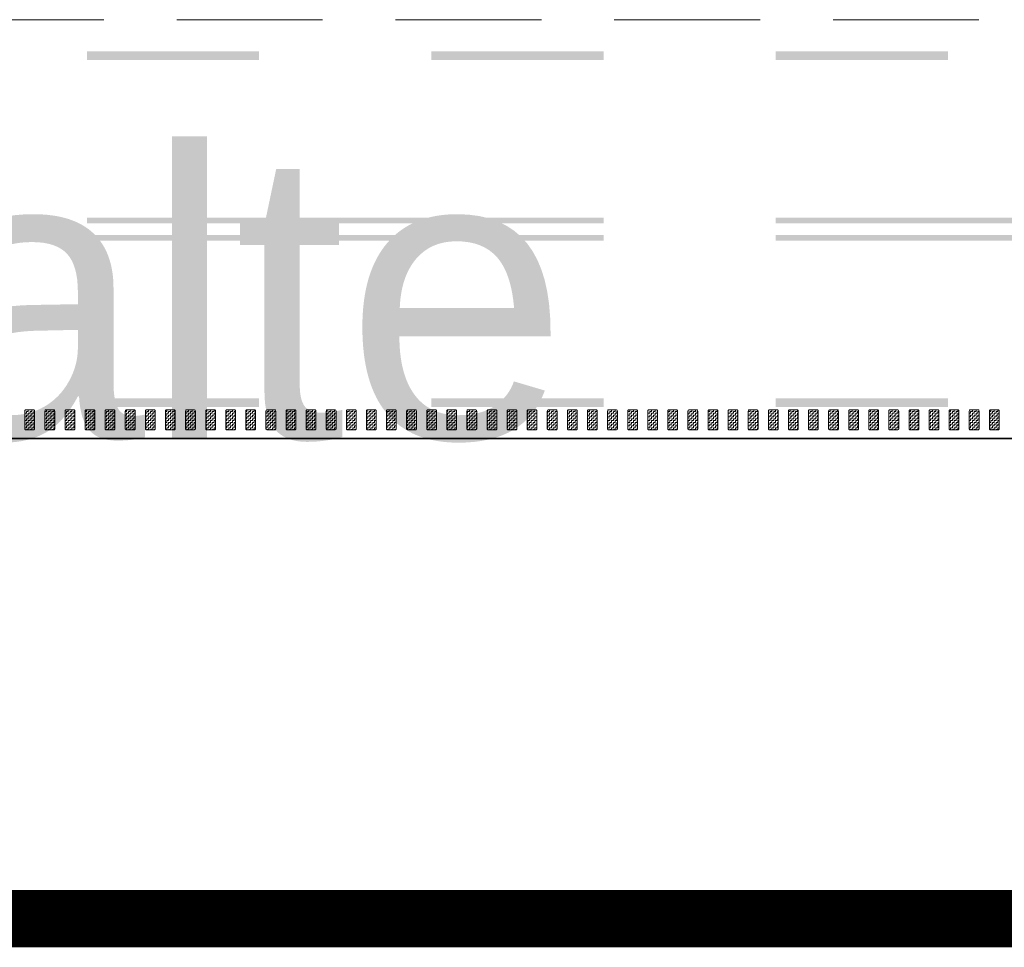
# Model space of a CAD drawing. Header units: metres. Extents: x -699 to 2316, y -1199 to 781.
# Tile 435 of 593: x 896 to 913, y -299 to -283. Entities that reach past the tile are written whole.
import ezdxf

# ---------------------------------------------------------------- set-up
doc = ezdxf.new("R2010")
doc.units = ezdxf.units.M
for name, pattern in [('HIDDENX2', [19.05, 12.7, -6.35]), ('VW-3-3_STREEP', [6, 3, -3]), ('VW-9-3_STREEP', [12, 9, -3])]:
    doc.linetypes.add(name, pattern=pattern)
for name, color, linetype, lineweight in [('N-WA-VW-MARKERING_DYNAMISCH-G', 7, 'Continuous', 35), ('N-WE-VH-KANTVERHARDING-G', 210, 'Continuous', 35), ('N-WE-VW-MARKERING_LANGS_STREEP_33-G', 7, 'VW-3-3_STREEP', 13), ('N-WE-VW-MARKERING_LANGS_STREEP_93-G', 7, 'VW-9-3_STREEP', 13)]:
    doc.layers.add(name, color=color, linetype=linetype, lineweight=lineweight)
doc.layers.add('X-XX-AL-TEKENBLAD_VIEWPORT-G', color=7, linetype='Continuous', lineweight=18, plot=False)
doc.styles.add('ariel', font='arial.ttf')
pattern_1 = [(180, (0, 0), (-0.03175, -0.03175), [0.03175, -0.03175]), (270, (-0.03175, 0), (0.03175, -0.03175), [0.03175, -0.03175])]

msp = doc.modelspace()

# ---------------------------------------------------------------- hatches: boundary and pattern name
at = {"layer": 'N-WA-VW-MARKERING_DYNAMISCH-G', "lineweight": 9}
h = msp.add_hatch(dxfattribs=at)
h.set_pattern_fill('ZIGZAG', color=8, scale=0.01, angle=180, style=0)
h.set_pattern_definition(pattern_1)
edge = h.paths.add_edge_path()
edge.add_line((895.9148, -289.3115), (896.0448, -289.3115))
edge.add_arc((896.0448, -289.3315), 0.02, 0, 90, ccw=False)
edge.add_line((896.0648, -289.3315), (896.0648, -289.6415))
edge.add_arc((896.0448, -289.6415), 0.02, 270, 360, ccw=False)
edge.add_line((896.0448, -289.6615), (895.9148, -289.6615))
edge.add_arc((895.9148, -289.6415), 0.02, 180, 270, ccw=False)
edge.add_line((895.8948, -289.6415), (895.8948, -289.3315))
edge.add_arc((895.9148, -289.3315), 0.02, 90, 180, ccw=False)
h = msp.add_hatch(dxfattribs=at)
h.set_pattern_fill('ZIGZAG', color=8, scale=0.01, angle=180, style=0)
h.set_pattern_definition(pattern_1)
edge = h.paths.add_edge_path()
edge.add_line((896.2648, -289.3115), (896.3948, -289.3115))
edge.add_arc((896.3948, -289.3315), 0.02, 0, 90, ccw=False)
edge.add_line((896.4148, -289.3315), (896.4148, -289.6415))
edge.add_arc((896.3948, -289.6415), 0.02, 270, 360, ccw=False)
edge.add_line((896.3948, -289.6615), (896.2648, -289.6615))
edge.add_arc((896.2648, -289.6415), 0.02, 180, 270, ccw=False)
edge.add_line((896.2448, -289.6415), (896.2448, -289.3315))
edge.add_arc((896.2648, -289.3315), 0.02, 90, 180, ccw=False)
h = msp.add_hatch(dxfattribs=at)
h.set_pattern_fill('ZIGZAG', color=8, scale=0.01, angle=180, style=0)
h.set_pattern_definition(pattern_1)
edge = h.paths.add_edge_path()
edge.add_line((896.6148, -289.3115), (896.7448, -289.3115))
edge.add_arc((896.7448, -289.3315), 0.02, 0, 90, ccw=False)
edge.add_line((896.7648, -289.3315), (896.7648, -289.6415))
edge.add_arc((896.7448, -289.6415), 0.02, 270, 360, ccw=False)
edge.add_line((896.7448, -289.6615), (896.6148, -289.6615))
edge.add_arc((896.6148, -289.6415), 0.02, 180, 270, ccw=False)
edge.add_line((896.5948, -289.6415), (896.5948, -289.3315))
edge.add_arc((896.6148, -289.3315), 0.02, 90, 180, ccw=False)
h = msp.add_hatch(dxfattribs=at)
h.set_pattern_fill('ZIGZAG', color=8, scale=0.01, angle=180, style=0)
h.set_pattern_definition(pattern_1)
edge = h.paths.add_edge_path()
edge.add_line((896.9648, -289.3115), (897.0948, -289.3115))
edge.add_arc((897.0948, -289.3315), 0.02, 0, 90, ccw=False)
edge.add_line((897.1148, -289.3315), (897.1148, -289.6415))
edge.add_arc((897.0948, -289.6415), 0.02, 270, 360, ccw=False)
edge.add_line((897.0948, -289.6615), (896.9648, -289.6615))
edge.add_arc((896.9648, -289.6415), 0.02, 180, 270, ccw=False)
edge.add_line((896.9448, -289.6415), (896.9448, -289.3315))
edge.add_arc((896.9648, -289.3315), 0.02, 90, 180, ccw=False)
h = msp.add_hatch(dxfattribs=at)
h.set_pattern_fill('ZIGZAG', color=8, scale=0.01, angle=180, style=0)
h.set_pattern_definition(pattern_1)
edge = h.paths.add_edge_path()
edge.add_line((897.3148, -289.3115), (897.4448, -289.3115))
edge.add_arc((897.4448, -289.3315), 0.02, 0, 90, ccw=False)
edge.add_line((897.4648, -289.3315), (897.4648, -289.6415))
edge.add_arc((897.4448, -289.6415), 0.02, 270, 360, ccw=False)
edge.add_line((897.4448, -289.6615), (897.3148, -289.6615))
edge.add_arc((897.3148, -289.6415), 0.02, 180, 270, ccw=False)
edge.add_line((897.2948, -289.6415), (897.2948, -289.3315))
edge.add_arc((897.3148, -289.3315), 0.02, 90, 180, ccw=False)
h = msp.add_hatch(dxfattribs=at)
h.set_pattern_fill('ZIGZAG', color=8, scale=0.01, angle=180, style=0)
h.set_pattern_definition(pattern_1)
edge = h.paths.add_edge_path()
edge.add_line((897.6648, -289.3115), (897.7948, -289.3115))
edge.add_arc((897.7948, -289.3315), 0.02, 0, 90, ccw=False)
edge.add_line((897.8148, -289.3315), (897.8148, -289.6415))
edge.add_arc((897.7948, -289.6415), 0.02, 270, 360, ccw=False)
edge.add_line((897.7948, -289.6615), (897.6648, -289.6615))
edge.add_arc((897.6648, -289.6415), 0.02, 180, 270, ccw=False)
edge.add_line((897.6448, -289.6415), (897.6448, -289.3315))
edge.add_arc((897.6648, -289.3315), 0.02, 90, 180, ccw=False)
h = msp.add_hatch(dxfattribs=at)
h.set_pattern_fill('ZIGZAG', color=8, scale=0.01, angle=180, style=0)
h.set_pattern_definition(pattern_1)
edge = h.paths.add_edge_path()
edge.add_line((898.0148, -289.3115), (898.1448, -289.3115))
edge.add_arc((898.1448, -289.3315), 0.02, 0, 90, ccw=False)
edge.add_line((898.1648, -289.3315), (898.1648, -289.6415))
edge.add_arc((898.1448, -289.6415), 0.02, 270, 360, ccw=False)
edge.add_line((898.1448, -289.6615), (898.0148, -289.6615))
edge.add_arc((898.0148, -289.6415), 0.02, 180, 270, ccw=False)
edge.add_line((897.9948, -289.6415), (897.9948, -289.3315))
edge.add_arc((898.0148, -289.3315), 0.02, 90, 180, ccw=False)
h = msp.add_hatch(dxfattribs=at)
h.set_pattern_fill('ZIGZAG', color=8, scale=0.01, angle=180, style=0)
h.set_pattern_definition(pattern_1)
edge = h.paths.add_edge_path()
edge.add_line((898.3648, -289.3115), (898.4948, -289.3115))
edge.add_arc((898.4948, -289.3315), 0.02, 0, 90, ccw=False)
edge.add_line((898.5148, -289.3315), (898.5148, -289.6415))
edge.add_arc((898.4948, -289.6415), 0.02, 270, 360, ccw=False)
edge.add_line((898.4948, -289.6615), (898.3648, -289.6615))
edge.add_arc((898.3648, -289.6415), 0.02, 180, 270, ccw=False)
edge.add_line((898.3448, -289.6415), (898.3448, -289.3315))
edge.add_arc((898.3648, -289.3315), 0.02, 90, 180, ccw=False)
h = msp.add_hatch(dxfattribs=at)
h.set_pattern_fill('ZIGZAG', color=8, scale=0.01, angle=180, style=0)
h.set_pattern_definition(pattern_1)
edge = h.paths.add_edge_path()
edge.add_line((898.7148, -289.3115), (898.8448, -289.3115))
edge.add_arc((898.8448, -289.3315), 0.02, 0, 90, ccw=False)
edge.add_line((898.8648, -289.3315), (898.8648, -289.6415))
edge.add_arc((898.8448, -289.6415), 0.02, 270, 360, ccw=False)
edge.add_line((898.8448, -289.6615), (898.7148, -289.6615))
edge.add_arc((898.7148, -289.6415), 0.02, 180, 270, ccw=False)
edge.add_line((898.6948, -289.6415), (898.6948, -289.3315))
edge.add_arc((898.7148, -289.3315), 0.02, 90, 180, ccw=False)
h = msp.add_hatch(dxfattribs=at)
h.set_pattern_fill('ZIGZAG', color=8, scale=0.01, angle=180, style=0)
h.set_pattern_definition(pattern_1)
edge = h.paths.add_edge_path()
edge.add_line((899.0648, -289.3115), (899.1948, -289.3115))
edge.add_arc((899.1948, -289.3315), 0.02, 0, 90, ccw=False)
edge.add_line((899.2148, -289.3315), (899.2148, -289.6415))
edge.add_arc((899.1948, -289.6415), 0.02, 270, 360, ccw=False)
edge.add_line((899.1948, -289.6615), (899.0648, -289.6615))
edge.add_arc((899.0648, -289.6415), 0.02, 180, 270, ccw=False)
edge.add_line((899.0448, -289.6415), (899.0448, -289.3315))
edge.add_arc((899.0648, -289.3315), 0.02, 90, 180, ccw=False)
h = msp.add_hatch(dxfattribs=at)
h.set_pattern_fill('ZIGZAG', color=8, scale=0.01, angle=180, style=0)
h.set_pattern_definition(pattern_1)
edge = h.paths.add_edge_path()
edge.add_line((899.4148, -289.3115), (899.5448, -289.3115))
edge.add_arc((899.5448, -289.3315), 0.02, 0, 90, ccw=False)
edge.add_line((899.5648, -289.3315), (899.5648, -289.6415))
edge.add_arc((899.5448, -289.6415), 0.02, 270, 360, ccw=False)
edge.add_line((899.5448, -289.6615), (899.4148, -289.6615))
edge.add_arc((899.4148, -289.6415), 0.02, 180, 270, ccw=False)
edge.add_line((899.3948, -289.6415), (899.3948, -289.3315))
edge.add_arc((899.4148, -289.3315), 0.02, 90, 180, ccw=False)
h = msp.add_hatch(dxfattribs=at)
h.set_pattern_fill('ZIGZAG', color=8, scale=0.01, angle=180, style=0)
h.set_pattern_definition(pattern_1)
edge = h.paths.add_edge_path()
edge.add_line((899.7648, -289.3115), (899.8948, -289.3115))
edge.add_arc((899.8948, -289.3315), 0.02, 0, 90, ccw=False)
edge.add_line((899.9148, -289.3315), (899.9148, -289.6415))
edge.add_arc((899.8948, -289.6415), 0.02, 270, 360, ccw=False)
edge.add_line((899.8948, -289.6615), (899.7648, -289.6615))
edge.add_arc((899.7648, -289.6415), 0.02, 180, 270, ccw=False)
edge.add_line((899.7448, -289.6415), (899.7448, -289.3315))
edge.add_arc((899.7648, -289.3315), 0.02, 90, 180, ccw=False)
h = msp.add_hatch(dxfattribs=at)
h.set_pattern_fill('ZIGZAG', color=8, scale=0.01, angle=180, style=0)
h.set_pattern_definition(pattern_1)
edge = h.paths.add_edge_path()
edge.add_line((900.1148, -289.3115), (900.2448, -289.3115))
edge.add_arc((900.2448, -289.3315), 0.02, 0, 90, ccw=False)
edge.add_line((900.2648, -289.3315), (900.2648, -289.6415))
edge.add_arc((900.2448, -289.6415), 0.02, 270, 360, ccw=False)
edge.add_line((900.2448, -289.6615), (900.1148, -289.6615))
edge.add_arc((900.1148, -289.6415), 0.02, 180, 270, ccw=False)
edge.add_line((900.0948, -289.6415), (900.0948, -289.3315))
edge.add_arc((900.1148, -289.3315), 0.02, 90, 180, ccw=False)
h = msp.add_hatch(dxfattribs=at)
h.set_pattern_fill('ZIGZAG', color=8, scale=0.01, angle=180, style=0)
h.set_pattern_definition(pattern_1)
edge = h.paths.add_edge_path()
edge.add_line((900.4648, -289.3115), (900.5948, -289.3115))
edge.add_arc((900.5948, -289.3315), 0.02, 0, 90, ccw=False)
edge.add_line((900.6148, -289.3315), (900.6148, -289.6415))
edge.add_arc((900.5948, -289.6415), 0.02, 270, 360, ccw=False)
edge.add_line((900.5948, -289.6615), (900.4648, -289.6615))
edge.add_arc((900.4648, -289.6415), 0.02, 180, 270, ccw=False)
edge.add_line((900.4448, -289.6415), (900.4448, -289.3315))
edge.add_arc((900.4648, -289.3315), 0.02, 90, 180, ccw=False)
h = msp.add_hatch(dxfattribs=at)
h.set_pattern_fill('ZIGZAG', color=8, scale=0.01, angle=180, style=0)
h.set_pattern_definition(pattern_1)
edge = h.paths.add_edge_path()
edge.add_line((900.8148, -289.3115), (900.9448, -289.3115))
edge.add_arc((900.9448, -289.3315), 0.02, 0, 90, ccw=False)
edge.add_line((900.9648, -289.3315), (900.9648, -289.6415))
edge.add_arc((900.9448, -289.6415), 0.02, 270, 360, ccw=False)
edge.add_line((900.9448, -289.6615), (900.8148, -289.6615))
edge.add_arc((900.8148, -289.6415), 0.02, 180, 270, ccw=False)
edge.add_line((900.7948, -289.6415), (900.7948, -289.3315))
edge.add_arc((900.8148, -289.3315), 0.02, 90, 180, ccw=False)
h = msp.add_hatch(dxfattribs=at)
h.set_pattern_fill('ZIGZAG', color=8, scale=0.01, angle=180, style=0)
h.set_pattern_definition(pattern_1)
edge = h.paths.add_edge_path()
edge.add_line((901.1648, -289.3115), (901.2948, -289.3115))
edge.add_arc((901.2948, -289.3315), 0.02, 0, 90, ccw=False)
edge.add_line((901.3148, -289.3315), (901.3148, -289.6415))
edge.add_arc((901.2948, -289.6415), 0.02, 270, 360, ccw=False)
edge.add_line((901.2948, -289.6615), (901.1648, -289.6615))
edge.add_arc((901.1648, -289.6415), 0.02, 180, 270, ccw=False)
edge.add_line((901.1448, -289.6415), (901.1448, -289.3315))
edge.add_arc((901.1648, -289.3315), 0.02, 90, 180, ccw=False)
h = msp.add_hatch(dxfattribs=at)
h.set_pattern_fill('ZIGZAG', color=8, scale=0.01, angle=180, style=0)
h.set_pattern_definition(pattern_1)
edge = h.paths.add_edge_path()
edge.add_line((901.5148, -289.3115), (901.6448, -289.3115))
edge.add_arc((901.6448, -289.3315), 0.02, 0, 90, ccw=False)
edge.add_line((901.6648, -289.3315), (901.6648, -289.6415))
edge.add_arc((901.6448, -289.6415), 0.02, 270, 360, ccw=False)
edge.add_line((901.6448, -289.6615), (901.5148, -289.6615))
edge.add_arc((901.5148, -289.6415), 0.02, 180, 270, ccw=False)
edge.add_line((901.4948, -289.6415), (901.4948, -289.3315))
edge.add_arc((901.5148, -289.3315), 0.02, 90, 180, ccw=False)
h = msp.add_hatch(dxfattribs=at)
h.set_pattern_fill('ZIGZAG', color=8, scale=0.01, angle=180, style=0)
h.set_pattern_definition(pattern_1)
edge = h.paths.add_edge_path()
edge.add_line((901.8648, -289.3115), (901.9948, -289.3115))
edge.add_arc((901.9948, -289.3315), 0.02, 0, 90, ccw=False)
edge.add_line((902.0148, -289.3315), (902.0148, -289.6415))
edge.add_arc((901.9948, -289.6415), 0.02, 270, 360, ccw=False)
edge.add_line((901.9948, -289.6615), (901.8648, -289.6615))
edge.add_arc((901.8648, -289.6415), 0.02, 180, 270, ccw=False)
edge.add_line((901.8448, -289.6415), (901.8448, -289.3315))
edge.add_arc((901.8648, -289.3315), 0.02, 90, 180, ccw=False)
h = msp.add_hatch(dxfattribs=at)
h.set_pattern_fill('ZIGZAG', color=8, scale=0.01, angle=180, style=0)
h.set_pattern_definition(pattern_1)
edge = h.paths.add_edge_path()
edge.add_line((902.2148, -289.3115), (902.3448, -289.3115))
edge.add_arc((902.3448, -289.3315), 0.02, 0, 90, ccw=False)
edge.add_line((902.3648, -289.3315), (902.3648, -289.6415))
edge.add_arc((902.3448, -289.6415), 0.02, 270, 360, ccw=False)
edge.add_line((902.3448, -289.6615), (902.2148, -289.6615))
edge.add_arc((902.2148, -289.6415), 0.02, 180, 270, ccw=False)
edge.add_line((902.1948, -289.6415), (902.1948, -289.3315))
edge.add_arc((902.2148, -289.3315), 0.02, 90, 180, ccw=False)
h = msp.add_hatch(dxfattribs=at)
h.set_pattern_fill('ZIGZAG', color=8, scale=0.01, angle=180, style=0)
h.set_pattern_definition(pattern_1)
edge = h.paths.add_edge_path()
edge.add_line((902.5648, -289.3115), (902.6948, -289.3115))
edge.add_arc((902.6948, -289.3315), 0.02, 0, 90, ccw=False)
edge.add_line((902.7148, -289.3315), (902.7148, -289.6415))
edge.add_arc((902.6948, -289.6415), 0.02, 270, 360, ccw=False)
edge.add_line((902.6948, -289.6615), (902.5648, -289.6615))
edge.add_arc((902.5648, -289.6415), 0.02, 180, 270, ccw=False)
edge.add_line((902.5448, -289.6415), (902.5448, -289.3315))
edge.add_arc((902.5648, -289.3315), 0.02, 90, 180, ccw=False)
h = msp.add_hatch(dxfattribs=at)
h.set_pattern_fill('ZIGZAG', color=8, scale=0.01, angle=180, style=0)
h.set_pattern_definition(pattern_1)
edge = h.paths.add_edge_path()
edge.add_line((902.9148, -289.3115), (903.0448, -289.3115))
edge.add_arc((903.0448, -289.3315), 0.02, 0, 90, ccw=False)
edge.add_line((903.0648, -289.3315), (903.0648, -289.6415))
edge.add_arc((903.0448, -289.6415), 0.02, 270, 360, ccw=False)
edge.add_line((903.0448, -289.6615), (902.9148, -289.6615))
edge.add_arc((902.9148, -289.6415), 0.02, 180, 270, ccw=False)
edge.add_line((902.8948, -289.6415), (902.8948, -289.3315))
edge.add_arc((902.9148, -289.3315), 0.02, 90, 180, ccw=False)
h = msp.add_hatch(dxfattribs=at)
h.set_pattern_fill('ZIGZAG', color=8, scale=0.01, angle=180, style=0)
h.set_pattern_definition(pattern_1)
edge = h.paths.add_edge_path()
edge.add_line((903.2648, -289.3115), (903.3948, -289.3115))
edge.add_arc((903.3948, -289.3315), 0.02, 0, 90, ccw=False)
edge.add_line((903.4148, -289.3315), (903.4148, -289.6415))
edge.add_arc((903.3948, -289.6415), 0.02, 270, 360, ccw=False)
edge.add_line((903.3948, -289.6615), (903.2648, -289.6615))
edge.add_arc((903.2648, -289.6415), 0.02, 180, 270, ccw=False)
edge.add_line((903.2448, -289.6415), (903.2448, -289.3315))
edge.add_arc((903.2648, -289.3315), 0.02, 90, 180, ccw=False)
h = msp.add_hatch(dxfattribs=at)
h.set_pattern_fill('ZIGZAG', color=8, scale=0.01, angle=180, style=0)
h.set_pattern_definition(pattern_1)
edge = h.paths.add_edge_path()
edge.add_line((903.6148, -289.3115), (903.7448, -289.3115))
edge.add_arc((903.7448, -289.3315), 0.02, 0, 90, ccw=False)
edge.add_line((903.7648, -289.3315), (903.7648, -289.6415))
edge.add_arc((903.7448, -289.6415), 0.02, 270, 360, ccw=False)
edge.add_line((903.7448, -289.6615), (903.6148, -289.6615))
edge.add_arc((903.6148, -289.6415), 0.02, 180, 270, ccw=False)
edge.add_line((903.5948, -289.6415), (903.5948, -289.3315))
edge.add_arc((903.6148, -289.3315), 0.02, 90, 180, ccw=False)
h = msp.add_hatch(dxfattribs=at)
h.set_pattern_fill('ZIGZAG', color=8, scale=0.01, angle=180, style=0)
h.set_pattern_definition(pattern_1)
edge = h.paths.add_edge_path()
edge.add_line((903.9648, -289.3115), (904.0948, -289.3115))
edge.add_arc((904.0948, -289.3315), 0.02, 0, 90, ccw=False)
edge.add_line((904.1148, -289.3315), (904.1148, -289.6415))
edge.add_arc((904.0948, -289.6415), 0.02, 270, 360, ccw=False)
edge.add_line((904.0948, -289.6615), (903.9648, -289.6615))
edge.add_arc((903.9648, -289.6415), 0.02, 180, 270, ccw=False)
edge.add_line((903.9448, -289.6415), (903.9448, -289.3315))
edge.add_arc((903.9648, -289.3315), 0.02, 90, 180, ccw=False)
h = msp.add_hatch(dxfattribs=at)
h.set_pattern_fill('ZIGZAG', color=8, scale=0.01, angle=180, style=0)
h.set_pattern_definition(pattern_1)
edge = h.paths.add_edge_path()
edge.add_line((904.3148, -289.3115), (904.4448, -289.3115))
edge.add_arc((904.4448, -289.3315), 0.02, 0, 90, ccw=False)
edge.add_line((904.4648, -289.3315), (904.4648, -289.6415))
edge.add_arc((904.4448, -289.6415), 0.02, 270, 360, ccw=False)
edge.add_line((904.4448, -289.6615), (904.3148, -289.6615))
edge.add_arc((904.3148, -289.6415), 0.02, 180, 270, ccw=False)
edge.add_line((904.2948, -289.6415), (904.2948, -289.3315))
edge.add_arc((904.3148, -289.3315), 0.02, 90, 180, ccw=False)
h = msp.add_hatch(dxfattribs=at)
h.set_pattern_fill('ZIGZAG', color=8, scale=0.01, angle=180, style=0)
h.set_pattern_definition(pattern_1)
edge = h.paths.add_edge_path()
edge.add_line((904.6648, -289.3115), (904.7948, -289.3115))
edge.add_arc((904.7948, -289.3315), 0.02, 0, 90, ccw=False)
edge.add_line((904.8148, -289.3315), (904.8148, -289.6415))
edge.add_arc((904.7948, -289.6415), 0.02, 270, 360, ccw=False)
edge.add_line((904.7948, -289.6615), (904.6648, -289.6615))
edge.add_arc((904.6648, -289.6415), 0.02, 180, 270, ccw=False)
edge.add_line((904.6448, -289.6415), (904.6448, -289.3315))
edge.add_arc((904.6648, -289.3315), 0.02, 90, 180, ccw=False)
h = msp.add_hatch(dxfattribs=at)
h.set_pattern_fill('ZIGZAG', color=8, scale=0.01, angle=180, style=0)
h.set_pattern_definition(pattern_1)
edge = h.paths.add_edge_path()
edge.add_line((905.0148, -289.3115), (905.1448, -289.3115))
edge.add_arc((905.1448, -289.3315), 0.02, 0, 90, ccw=False)
edge.add_line((905.1648, -289.3315), (905.1648, -289.6415))
edge.add_arc((905.1448, -289.6415), 0.02, 270, 360, ccw=False)
edge.add_line((905.1448, -289.6615), (905.0148, -289.6615))
edge.add_arc((905.0148, -289.6415), 0.02, 180, 270, ccw=False)
edge.add_line((904.9948, -289.6415), (904.9948, -289.3315))
edge.add_arc((905.0148, -289.3315), 0.02, 90, 180, ccw=False)
h = msp.add_hatch(dxfattribs=at)
h.set_pattern_fill('ZIGZAG', color=8, scale=0.01, angle=180, style=0)
h.set_pattern_definition(pattern_1)
edge = h.paths.add_edge_path()
edge.add_line((905.3648, -289.3115), (905.4948, -289.3115))
edge.add_arc((905.4948, -289.3315), 0.02, 0, 90, ccw=False)
edge.add_line((905.5148, -289.3315), (905.5148, -289.6415))
edge.add_arc((905.4948, -289.6415), 0.02, 270, 360, ccw=False)
edge.add_line((905.4948, -289.6615), (905.3648, -289.6615))
edge.add_arc((905.3648, -289.6415), 0.02, 180, 270, ccw=False)
edge.add_line((905.3448, -289.6415), (905.3448, -289.3315))
edge.add_arc((905.3648, -289.3315), 0.02, 90, 180, ccw=False)
h = msp.add_hatch(dxfattribs=at)
h.set_pattern_fill('ZIGZAG', color=8, scale=0.01, angle=180, style=0)
h.set_pattern_definition(pattern_1)
edge = h.paths.add_edge_path()
edge.add_line((905.7148, -289.3115), (905.8448, -289.3115))
edge.add_arc((905.8448, -289.3315), 0.02, 0, 90, ccw=False)
edge.add_line((905.8648, -289.3315), (905.8648, -289.6415))
edge.add_arc((905.8448, -289.6415), 0.02, 270, 360, ccw=False)
edge.add_line((905.8448, -289.6615), (905.7148, -289.6615))
edge.add_arc((905.7148, -289.6415), 0.02, 180, 270, ccw=False)
edge.add_line((905.6948, -289.6415), (905.6948, -289.3315))
edge.add_arc((905.7148, -289.3315), 0.02, 90, 180, ccw=False)
h = msp.add_hatch(dxfattribs=at)
h.set_pattern_fill('ZIGZAG', color=8, scale=0.01, angle=180, style=0)
h.set_pattern_definition(pattern_1)
edge = h.paths.add_edge_path()
edge.add_line((906.0648, -289.3115), (906.1948, -289.3115))
edge.add_arc((906.1948, -289.3315), 0.02, 0, 90, ccw=False)
edge.add_line((906.2148, -289.3315), (906.2148, -289.6415))
edge.add_arc((906.1948, -289.6415), 0.02, 270, 360, ccw=False)
edge.add_line((906.1948, -289.6615), (906.0648, -289.6615))
edge.add_arc((906.0648, -289.6415), 0.02, 180, 270, ccw=False)
edge.add_line((906.0448, -289.6415), (906.0448, -289.3315))
edge.add_arc((906.0648, -289.3315), 0.02, 90, 180, ccw=False)
h = msp.add_hatch(dxfattribs=at)
h.set_pattern_fill('ZIGZAG', color=8, scale=0.01, angle=180, style=0)
h.set_pattern_definition(pattern_1)
edge = h.paths.add_edge_path()
edge.add_line((906.4148, -289.3115), (906.5448, -289.3115))
edge.add_arc((906.5448, -289.3315), 0.02, 0, 90, ccw=False)
edge.add_line((906.5648, -289.3315), (906.5648, -289.6415))
edge.add_arc((906.5448, -289.6415), 0.02, 270, 360, ccw=False)
edge.add_line((906.5448, -289.6615), (906.4148, -289.6615))
edge.add_arc((906.4148, -289.6415), 0.02, 180, 270, ccw=False)
edge.add_line((906.3948, -289.6415), (906.3948, -289.3315))
edge.add_arc((906.4148, -289.3315), 0.02, 90, 180, ccw=False)
h = msp.add_hatch(dxfattribs=at)
h.set_pattern_fill('ZIGZAG', color=8, scale=0.01, angle=180, style=0)
h.set_pattern_definition(pattern_1)
edge = h.paths.add_edge_path()
edge.add_line((906.7648, -289.3115), (906.8948, -289.3115))
edge.add_arc((906.8948, -289.3315), 0.02, 0, 90, ccw=False)
edge.add_line((906.9148, -289.3315), (906.9148, -289.6415))
edge.add_arc((906.8948, -289.6415), 0.02, 270, 360, ccw=False)
edge.add_line((906.8948, -289.6615), (906.7648, -289.6615))
edge.add_arc((906.7648, -289.6415), 0.02, 180, 270, ccw=False)
edge.add_line((906.7448, -289.6415), (906.7448, -289.3315))
edge.add_arc((906.7648, -289.3315), 0.02, 90, 180, ccw=False)
h = msp.add_hatch(dxfattribs=at)
h.set_pattern_fill('ZIGZAG', color=8, scale=0.01, angle=180, style=0)
h.set_pattern_definition(pattern_1)
edge = h.paths.add_edge_path()
edge.add_line((907.1148, -289.3115), (907.2448, -289.3115))
edge.add_arc((907.2448, -289.3315), 0.02, 0, 90, ccw=False)
edge.add_line((907.2648, -289.3315), (907.2648, -289.6415))
edge.add_arc((907.2448, -289.6415), 0.02, 270, 360, ccw=False)
edge.add_line((907.2448, -289.6615), (907.1148, -289.6615))
edge.add_arc((907.1148, -289.6415), 0.02, 180, 270, ccw=False)
edge.add_line((907.0948, -289.6415), (907.0948, -289.3315))
edge.add_arc((907.1148, -289.3315), 0.02, 90, 180, ccw=False)
h = msp.add_hatch(dxfattribs=at)
h.set_pattern_fill('ZIGZAG', color=8, scale=0.01, angle=180, style=0)
h.set_pattern_definition(pattern_1)
edge = h.paths.add_edge_path()
edge.add_line((907.4648, -289.3115), (907.5948, -289.3115))
edge.add_arc((907.5948, -289.3315), 0.02, 0, 90, ccw=False)
edge.add_line((907.6148, -289.3315), (907.6148, -289.6415))
edge.add_arc((907.5948, -289.6415), 0.02, 270, 360, ccw=False)
edge.add_line((907.5948, -289.6615), (907.4648, -289.6615))
edge.add_arc((907.4648, -289.6415), 0.02, 180, 270, ccw=False)
edge.add_line((907.4448, -289.6415), (907.4448, -289.3315))
edge.add_arc((907.4648, -289.3315), 0.02, 90, 180, ccw=False)
h = msp.add_hatch(dxfattribs=at)
h.set_pattern_fill('ZIGZAG', color=8, scale=0.01, angle=180, style=0)
h.set_pattern_definition(pattern_1)
edge = h.paths.add_edge_path()
edge.add_line((907.8148, -289.3115), (907.9448, -289.3115))
edge.add_arc((907.9448, -289.3315), 0.02, 0, 90, ccw=False)
edge.add_line((907.9648, -289.3315), (907.9648, -289.6415))
edge.add_arc((907.9448, -289.6415), 0.02, 270, 360, ccw=False)
edge.add_line((907.9448, -289.6615), (907.8148, -289.6615))
edge.add_arc((907.8148, -289.6415), 0.02, 180, 270, ccw=False)
edge.add_line((907.7948, -289.6415), (907.7948, -289.3315))
edge.add_arc((907.8148, -289.3315), 0.02, 90, 180, ccw=False)
h = msp.add_hatch(dxfattribs=at)
h.set_pattern_fill('ZIGZAG', color=8, scale=0.01, angle=180, style=0)
h.set_pattern_definition(pattern_1)
edge = h.paths.add_edge_path()
edge.add_line((908.1648, -289.3115), (908.2948, -289.3115))
edge.add_arc((908.2948, -289.3315), 0.02, 0, 90, ccw=False)
edge.add_line((908.3148, -289.3315), (908.3148, -289.6415))
edge.add_arc((908.2948, -289.6415), 0.02, 270, 360, ccw=False)
edge.add_line((908.2948, -289.6615), (908.1648, -289.6615))
edge.add_arc((908.1648, -289.6415), 0.02, 180, 270, ccw=False)
edge.add_line((908.1448, -289.6415), (908.1448, -289.3315))
edge.add_arc((908.1648, -289.3315), 0.02, 90, 180, ccw=False)
h = msp.add_hatch(dxfattribs=at)
h.set_pattern_fill('ZIGZAG', color=8, scale=0.01, angle=180, style=0)
h.set_pattern_definition(pattern_1)
edge = h.paths.add_edge_path()
edge.add_line((908.5148, -289.3115), (908.6448, -289.3115))
edge.add_arc((908.6448, -289.3315), 0.02, 0, 90, ccw=False)
edge.add_line((908.6648, -289.3315), (908.6648, -289.6415))
edge.add_arc((908.6448, -289.6415), 0.02, 270, 360, ccw=False)
edge.add_line((908.6448, -289.6615), (908.5148, -289.6615))
edge.add_arc((908.5148, -289.6415), 0.02, 180, 270, ccw=False)
edge.add_line((908.4948, -289.6415), (908.4948, -289.3315))
edge.add_arc((908.5148, -289.3315), 0.02, 90, 180, ccw=False)
h = msp.add_hatch(dxfattribs=at)
h.set_pattern_fill('ZIGZAG', color=8, scale=0.01, angle=180, style=0)
h.set_pattern_definition(pattern_1)
edge = h.paths.add_edge_path()
edge.add_line((908.8648, -289.3115), (908.9948, -289.3115))
edge.add_arc((908.9948, -289.3315), 0.02, 0, 90, ccw=False)
edge.add_line((909.0148, -289.3315), (909.0148, -289.6415))
edge.add_arc((908.9948, -289.6415), 0.02, 270, 360, ccw=False)
edge.add_line((908.9948, -289.6615), (908.8648, -289.6615))
edge.add_arc((908.8648, -289.6415), 0.02, 180, 270, ccw=False)
edge.add_line((908.8448, -289.6415), (908.8448, -289.3315))
edge.add_arc((908.8648, -289.3315), 0.02, 90, 180, ccw=False)
h = msp.add_hatch(dxfattribs=at)
h.set_pattern_fill('ZIGZAG', color=8, scale=0.01, angle=180, style=0)
h.set_pattern_definition(pattern_1)
edge = h.paths.add_edge_path()
edge.add_line((909.2148, -289.3115), (909.3448, -289.3115))
edge.add_arc((909.3448, -289.3315), 0.02, 0, 90, ccw=False)
edge.add_line((909.3648, -289.3315), (909.3648, -289.6415))
edge.add_arc((909.3448, -289.6415), 0.02, 270, 360, ccw=False)
edge.add_line((909.3448, -289.6615), (909.2148, -289.6615))
edge.add_arc((909.2148, -289.6415), 0.02, 180, 270, ccw=False)
edge.add_line((909.1948, -289.6415), (909.1948, -289.3315))
edge.add_arc((909.2148, -289.3315), 0.02, 90, 180, ccw=False)
h = msp.add_hatch(dxfattribs=at)
h.set_pattern_fill('ZIGZAG', color=8, scale=0.01, angle=180, style=0)
h.set_pattern_definition(pattern_1)
edge = h.paths.add_edge_path()
edge.add_line((909.5648, -289.3115), (909.6948, -289.3115))
edge.add_arc((909.6948, -289.3315), 0.02, 0, 90, ccw=False)
edge.add_line((909.7148, -289.3315), (909.7148, -289.6415))
edge.add_arc((909.6948, -289.6415), 0.02, 270, 360, ccw=False)
edge.add_line((909.6948, -289.6615), (909.5648, -289.6615))
edge.add_arc((909.5648, -289.6415), 0.02, 180, 270, ccw=False)
edge.add_line((909.5448, -289.6415), (909.5448, -289.3315))
edge.add_arc((909.5648, -289.3315), 0.02, 90, 180, ccw=False)
h = msp.add_hatch(dxfattribs=at)
h.set_pattern_fill('ZIGZAG', color=8, scale=0.01, angle=180, style=0)
h.set_pattern_definition(pattern_1)
edge = h.paths.add_edge_path()
edge.add_line((909.9148, -289.3115), (910.0448, -289.3115))
edge.add_arc((910.0448, -289.3315), 0.02, 0, 90, ccw=False)
edge.add_line((910.0648, -289.3315), (910.0648, -289.6415))
edge.add_arc((910.0448, -289.6415), 0.02, 270, 360, ccw=False)
edge.add_line((910.0448, -289.6615), (909.9148, -289.6615))
edge.add_arc((909.9148, -289.6415), 0.02, 180, 270, ccw=False)
edge.add_line((909.8948, -289.6415), (909.8948, -289.3315))
edge.add_arc((909.9148, -289.3315), 0.02, 90, 180, ccw=False)
h = msp.add_hatch(dxfattribs=at)
h.set_pattern_fill('ZIGZAG', color=8, scale=0.01, angle=180, style=0)
h.set_pattern_definition(pattern_1)
edge = h.paths.add_edge_path()
edge.add_line((910.2648, -289.3115), (910.3948, -289.3115))
edge.add_arc((910.3948, -289.3315), 0.02, 0, 90, ccw=False)
edge.add_line((910.4148, -289.3315), (910.4148, -289.6415))
edge.add_arc((910.3948, -289.6415), 0.02, 270, 360, ccw=False)
edge.add_line((910.3948, -289.6615), (910.2648, -289.6615))
edge.add_arc((910.2648, -289.6415), 0.02, 180, 270, ccw=False)
edge.add_line((910.2448, -289.6415), (910.2448, -289.3315))
edge.add_arc((910.2648, -289.3315), 0.02, 90, 180, ccw=False)
h = msp.add_hatch(dxfattribs=at)
h.set_pattern_fill('ZIGZAG', color=8, scale=0.01, angle=180, style=0)
h.set_pattern_definition(pattern_1)
edge = h.paths.add_edge_path()
edge.add_line((910.6148, -289.3115), (910.7448, -289.3115))
edge.add_arc((910.7448, -289.3315), 0.02, 0, 90, ccw=False)
edge.add_line((910.7648, -289.3315), (910.7648, -289.6415))
edge.add_arc((910.7448, -289.6415), 0.02, 270, 360, ccw=False)
edge.add_line((910.7448, -289.6615), (910.6148, -289.6615))
edge.add_arc((910.6148, -289.6415), 0.02, 180, 270, ccw=False)
edge.add_line((910.5948, -289.6415), (910.5948, -289.3315))
edge.add_arc((910.6148, -289.3315), 0.02, 90, 180, ccw=False)
h = msp.add_hatch(dxfattribs=at)
h.set_pattern_fill('ZIGZAG', color=8, scale=0.01, angle=180, style=0)
h.set_pattern_definition(pattern_1)
edge = h.paths.add_edge_path()
edge.add_line((910.9648, -289.3115), (911.0948, -289.3115))
edge.add_arc((911.0948, -289.3315), 0.02, 0, 90, ccw=False)
edge.add_line((911.1148, -289.3315), (911.1148, -289.6415))
edge.add_arc((911.0948, -289.6415), 0.02, 270, 360, ccw=False)
edge.add_line((911.0948, -289.6615), (910.9648, -289.6615))
edge.add_arc((910.9648, -289.6415), 0.02, 180, 270, ccw=False)
edge.add_line((910.9448, -289.6415), (910.9448, -289.3315))
edge.add_arc((910.9648, -289.3315), 0.02, 90, 180, ccw=False)
h = msp.add_hatch(dxfattribs=at)
h.set_pattern_fill('ZIGZAG', color=8, scale=0.01, angle=180, style=0)
h.set_pattern_definition(pattern_1)
edge = h.paths.add_edge_path()
edge.add_line((911.3148, -289.3115), (911.4448, -289.3115))
edge.add_arc((911.4448, -289.3315), 0.02, 0, 90, ccw=False)
edge.add_line((911.4648, -289.3315), (911.4648, -289.6415))
edge.add_arc((911.4448, -289.6415), 0.02, 270, 360, ccw=False)
edge.add_line((911.4448, -289.6615), (911.3148, -289.6615))
edge.add_arc((911.3148, -289.6415), 0.02, 180, 270, ccw=False)
edge.add_line((911.2948, -289.6415), (911.2948, -289.3315))
edge.add_arc((911.3148, -289.3315), 0.02, 90, 180, ccw=False)
h = msp.add_hatch(dxfattribs=at)
h.set_pattern_fill('ZIGZAG', color=8, scale=0.01, angle=180, style=0)
h.set_pattern_definition(pattern_1)
edge = h.paths.add_edge_path()
edge.add_line((911.6648, -289.3115), (911.7948, -289.3115))
edge.add_arc((911.7948, -289.3315), 0.02, 0, 90, ccw=False)
edge.add_line((911.8148, -289.3315), (911.8148, -289.6415))
edge.add_arc((911.7948, -289.6415), 0.02, 270, 360, ccw=False)
edge.add_line((911.7948, -289.6615), (911.6648, -289.6615))
edge.add_arc((911.6648, -289.6415), 0.02, 180, 270, ccw=False)
edge.add_line((911.6448, -289.6415), (911.6448, -289.3315))
edge.add_arc((911.6648, -289.3315), 0.02, 90, 180, ccw=False)
h = msp.add_hatch(dxfattribs=at)
h.set_pattern_fill('ZIGZAG', color=8, scale=0.01, angle=180, style=0)
h.set_pattern_definition(pattern_1)
edge = h.paths.add_edge_path()
edge.add_line((912.0148, -289.3115), (912.1448, -289.3115))
edge.add_arc((912.1448, -289.3315), 0.02, 0, 90, ccw=False)
edge.add_line((912.1648, -289.3315), (912.1648, -289.6415))
edge.add_arc((912.1448, -289.6415), 0.02, 270, 360, ccw=False)
edge.add_line((912.1448, -289.6615), (912.0148, -289.6615))
edge.add_arc((912.0148, -289.6415), 0.02, 180, 270, ccw=False)
edge.add_line((911.9948, -289.6415), (911.9948, -289.3315))
edge.add_arc((912.0148, -289.3315), 0.02, 90, 180, ccw=False)
h = msp.add_hatch(dxfattribs=at)
h.set_pattern_fill('ZIGZAG', color=8, scale=0.01, angle=180, style=0)
h.set_pattern_definition(pattern_1)
edge = h.paths.add_edge_path()
edge.add_line((912.3648, -289.3115), (912.4948, -289.3115))
edge.add_arc((912.4948, -289.3315), 0.02, 0, 90, ccw=False)
edge.add_line((912.5148, -289.3315), (912.5148, -289.6415))
edge.add_arc((912.4948, -289.6415), 0.02, 270, 360, ccw=False)
edge.add_line((912.4948, -289.6615), (912.3648, -289.6615))
edge.add_arc((912.3648, -289.6415), 0.02, 180, 270, ccw=False)
edge.add_line((912.3448, -289.6415), (912.3448, -289.3315))
edge.add_arc((912.3648, -289.3315), 0.02, 90, 180, ccw=False)
h = msp.add_hatch(dxfattribs=at)
h.set_pattern_fill('ZIGZAG', color=8, scale=0.01, angle=180, style=0)
h.set_pattern_definition(pattern_1)
edge = h.paths.add_edge_path()
edge.add_line((912.7148, -289.3115), (912.8448, -289.3115))
edge.add_arc((912.8448, -289.3315), 0.02, 0, 90, ccw=False)
edge.add_line((912.8648, -289.3315), (912.8648, -289.6415))
edge.add_arc((912.8448, -289.6415), 0.02, 270, 360, ccw=False)
edge.add_line((912.8448, -289.6615), (912.7148, -289.6615))
edge.add_arc((912.7148, -289.6415), 0.02, 180, 270, ccw=False)
edge.add_line((912.6948, -289.6415), (912.6948, -289.3315))
edge.add_arc((912.7148, -289.3315), 0.02, 90, 180, ccw=False)

# ---------------------------------------------------------------- linework, layer by layer
at = {"layer": 'N-WA-VW-MARKERING_DYNAMISCH-G', "color": 8, "lineweight": 9}
for points in [[(895.9148, -289.3115), (896.0448, -289.3115, -0.4142136), (896.0648, -289.3315), (896.0648, -289.6415, -0.4142136), (896.0448, -289.6615), (895.9148, -289.6615, -0.4142136), (895.8948, -289.6415), (895.8948, -289.3315, -0.4142136)], [(896.2648, -289.3115), (896.3948, -289.3115, -0.4142136), (896.4148, -289.3315), (896.4148, -289.6415, -0.4142136), (896.3948, -289.6615), (896.2648, -289.6615, -0.4142136), (896.2448, -289.6415), (896.2448, -289.3315, -0.4142136)], [(896.6148, -289.3115), (896.7448, -289.3115, -0.4142136), (896.7648, -289.3315), (896.7648, -289.6415, -0.4142136), (896.7448, -289.6615), (896.6148, -289.6615, -0.4142136), (896.5948, -289.6415), (896.5948, -289.3315, -0.4142136)], [(896.9648, -289.3115), (897.0948, -289.3115, -0.4142136), (897.1148, -289.3315), (897.1148, -289.6415, -0.4142136), (897.0948, -289.6615), (896.9648, -289.6615, -0.4142136), (896.9448, -289.6415), (896.9448, -289.3315, -0.4142136)], [(897.3148, -289.3115), (897.4448, -289.3115, -0.4142136), (897.4648, -289.3315), (897.4648, -289.6415, -0.4142136), (897.4448, -289.6615), (897.3148, -289.6615, -0.4142136), (897.2948, -289.6415), (897.2948, -289.3315, -0.4142136)], [(897.6648, -289.3115), (897.7948, -289.3115, -0.4142136), (897.8148, -289.3315), (897.8148, -289.6415, -0.4142136), (897.7948, -289.6615), (897.6648, -289.6615, -0.4142136), (897.6448, -289.6415), (897.6448, -289.3315, -0.4142136)], [(898.0148, -289.3115), (898.1448, -289.3115, -0.4142136), (898.1648, -289.3315), (898.1648, -289.6415, -0.4142136), (898.1448, -289.6615), (898.0148, -289.6615, -0.4142136), (897.9948, -289.6415), (897.9948, -289.3315, -0.4142136)], [(898.3648, -289.3115), (898.4948, -289.3115, -0.4142136), (898.5148, -289.3315), (898.5148, -289.6415, -0.4142136), (898.4948, -289.6615), (898.3648, -289.6615, -0.4142136), (898.3448, -289.6415), (898.3448, -289.3315, -0.4142136)], [(898.7148, -289.3115), (898.8448, -289.3115, -0.4142136), (898.8648, -289.3315), (898.8648, -289.6415, -0.4142136), (898.8448, -289.6615), (898.7148, -289.6615, -0.4142136), (898.6948, -289.6415), (898.6948, -289.3315, -0.4142136)], [(899.0648, -289.3115), (899.1948, -289.3115, -0.4142136), (899.2148, -289.3315), (899.2148, -289.6415, -0.4142136), (899.1948, -289.6615), (899.0648, -289.6615, -0.4142136), (899.0448, -289.6415), (899.0448, -289.3315, -0.4142136)], [(899.4148, -289.3115), (899.5448, -289.3115, -0.4142136), (899.5648, -289.3315), (899.5648, -289.6415, -0.4142136), (899.5448, -289.6615), (899.4148, -289.6615, -0.4142136), (899.3948, -289.6415), (899.3948, -289.3315, -0.4142136)], [(899.7648, -289.3115), (899.8948, -289.3115, -0.4142136), (899.9148, -289.3315), (899.9148, -289.6415, -0.4142136), (899.8948, -289.6615), (899.7648, -289.6615, -0.4142136), (899.7448, -289.6415), (899.7448, -289.3315, -0.4142136)], [(900.1148, -289.3115), (900.2448, -289.3115, -0.4142136), (900.2648, -289.3315), (900.2648, -289.6415, -0.4142136), (900.2448, -289.6615), (900.1148, -289.6615, -0.4142136), (900.0948, -289.6415), (900.0948, -289.3315, -0.4142136)], [(900.4648, -289.3115), (900.5948, -289.3115, -0.4142136), (900.6148, -289.3315), (900.6148, -289.6415, -0.4142136), (900.5948, -289.6615), (900.4648, -289.6615, -0.4142136), (900.4448, -289.6415), (900.4448, -289.3315, -0.4142136)], [(900.8148, -289.3115), (900.9448, -289.3115, -0.4142136), (900.9648, -289.3315), (900.9648, -289.6415, -0.4142136), (900.9448, -289.6615), (900.8148, -289.6615, -0.4142136), (900.7948, -289.6415), (900.7948, -289.3315, -0.4142136)], [(901.1648, -289.3115), (901.2948, -289.3115, -0.4142136), (901.3148, -289.3315), (901.3148, -289.6415, -0.4142136), (901.2948, -289.6615), (901.1648, -289.6615, -0.4142136), (901.1448, -289.6415), (901.1448, -289.3315, -0.4142136)], [(901.5148, -289.3115), (901.6448, -289.3115, -0.4142136), (901.6648, -289.3315), (901.6648, -289.6415, -0.4142136), (901.6448, -289.6615), (901.5148, -289.6615, -0.4142136), (901.4948, -289.6415), (901.4948, -289.3315, -0.4142136)], [(901.8648, -289.3115), (901.9948, -289.3115, -0.4142136), (902.0148, -289.3315), (902.0148, -289.6415, -0.4142136), (901.9948, -289.6615), (901.8648, -289.6615, -0.4142136), (901.8448, -289.6415), (901.8448, -289.3315, -0.4142136)], [(902.2148, -289.3115), (902.3448, -289.3115, -0.4142136), (902.3648, -289.3315), (902.3648, -289.6415, -0.4142136), (902.3448, -289.6615), (902.2148, -289.6615, -0.4142136), (902.1948, -289.6415), (902.1948, -289.3315, -0.4142136)], [(902.5648, -289.3115), (902.6948, -289.3115, -0.4142136), (902.7148, -289.3315), (902.7148, -289.6415, -0.4142136), (902.6948, -289.6615), (902.5648, -289.6615, -0.4142136), (902.5448, -289.6415), (902.5448, -289.3315, -0.4142136)], [(902.9148, -289.3115), (903.0448, -289.3115, -0.4142136), (903.0648, -289.3315), (903.0648, -289.6415, -0.4142136), (903.0448, -289.6615), (902.9148, -289.6615, -0.4142136), (902.8948, -289.6415), (902.8948, -289.3315, -0.4142136)], [(903.2648, -289.3115), (903.3948, -289.3115, -0.4142136), (903.4148, -289.3315), (903.4148, -289.6415, -0.4142136), (903.3948, -289.6615), (903.2648, -289.6615, -0.4142136), (903.2448, -289.6415), (903.2448, -289.3315, -0.4142136)], [(903.6148, -289.3115), (903.7448, -289.3115, -0.4142136), (903.7648, -289.3315), (903.7648, -289.6415, -0.4142136), (903.7448, -289.6615), (903.6148, -289.6615, -0.4142136), (903.5948, -289.6415), (903.5948, -289.3315, -0.4142136)], [(903.9648, -289.3115), (904.0948, -289.3115, -0.4142136), (904.1148, -289.3315), (904.1148, -289.6415, -0.4142136), (904.0948, -289.6615), (903.9648, -289.6615, -0.4142136), (903.9448, -289.6415), (903.9448, -289.3315, -0.4142136)], [(904.3148, -289.3115), (904.4448, -289.3115, -0.4142136), (904.4648, -289.3315), (904.4648, -289.6415, -0.4142136), (904.4448, -289.6615), (904.3148, -289.6615, -0.4142136), (904.2948, -289.6415), (904.2948, -289.3315, -0.4142136)], [(904.6648, -289.3115), (904.7948, -289.3115, -0.4142136), (904.8148, -289.3315), (904.8148, -289.6415, -0.4142136), (904.7948, -289.6615), (904.6648, -289.6615, -0.4142136), (904.6448, -289.6415), (904.6448, -289.3315, -0.4142136)], [(905.0148, -289.3115), (905.1448, -289.3115, -0.4142136), (905.1648, -289.3315), (905.1648, -289.6415, -0.4142136), (905.1448, -289.6615), (905.0148, -289.6615, -0.4142136), (904.9948, -289.6415), (904.9948, -289.3315, -0.4142136)], [(905.3648, -289.3115), (905.4948, -289.3115, -0.4142136), (905.5148, -289.3315), (905.5148, -289.6415, -0.4142136), (905.4948, -289.6615), (905.3648, -289.6615, -0.4142136), (905.3448, -289.6415), (905.3448, -289.3315, -0.4142136)], [(905.7148, -289.3115), (905.8448, -289.3115, -0.4142136), (905.8648, -289.3315), (905.8648, -289.6415, -0.4142136), (905.8448, -289.6615), (905.7148, -289.6615, -0.4142136), (905.6948, -289.6415), (905.6948, -289.3315, -0.4142136)], [(906.0648, -289.3115), (906.1948, -289.3115, -0.4142136), (906.2148, -289.3315), (906.2148, -289.6415, -0.4142136), (906.1948, -289.6615), (906.0648, -289.6615, -0.4142136), (906.0448, -289.6415), (906.0448, -289.3315, -0.4142136)], [(906.4148, -289.3115), (906.5448, -289.3115, -0.4142136), (906.5648, -289.3315), (906.5648, -289.6415, -0.4142136), (906.5448, -289.6615), (906.4148, -289.6615, -0.4142136), (906.3948, -289.6415), (906.3948, -289.3315, -0.4142136)], [(906.7648, -289.3115), (906.8948, -289.3115, -0.4142136), (906.9148, -289.3315), (906.9148, -289.6415, -0.4142136), (906.8948, -289.6615), (906.7648, -289.6615, -0.4142136), (906.7448, -289.6415), (906.7448, -289.3315, -0.4142136)], [(907.1148, -289.3115), (907.2448, -289.3115, -0.4142136), (907.2648, -289.3315), (907.2648, -289.6415, -0.4142136), (907.2448, -289.6615), (907.1148, -289.6615, -0.4142136), (907.0948, -289.6415), (907.0948, -289.3315, -0.4142136)], [(907.4648, -289.3115), (907.5948, -289.3115, -0.4142136), (907.6148, -289.3315), (907.6148, -289.6415, -0.4142136), (907.5948, -289.6615), (907.4648, -289.6615, -0.4142136), (907.4448, -289.6415), (907.4448, -289.3315, -0.4142136)], [(907.8148, -289.3115), (907.9448, -289.3115, -0.4142136), (907.9648, -289.3315), (907.9648, -289.6415, -0.4142136), (907.9448, -289.6615), (907.8148, -289.6615, -0.4142136), (907.7948, -289.6415), (907.7948, -289.3315, -0.4142136)], [(908.1648, -289.3115), (908.2948, -289.3115, -0.4142136), (908.3148, -289.3315), (908.3148, -289.6415, -0.4142136), (908.2948, -289.6615), (908.1648, -289.6615, -0.4142136), (908.1448, -289.6415), (908.1448, -289.3315, -0.4142136)], [(908.5148, -289.3115), (908.6448, -289.3115, -0.4142136), (908.6648, -289.3315), (908.6648, -289.6415, -0.4142136), (908.6448, -289.6615), (908.5148, -289.6615, -0.4142136), (908.4948, -289.6415), (908.4948, -289.3315, -0.4142136)], [(908.8648, -289.3115), (908.9948, -289.3115, -0.4142136), (909.0148, -289.3315), (909.0148, -289.6415, -0.4142136), (908.9948, -289.6615), (908.8648, -289.6615, -0.4142136), (908.8448, -289.6415), (908.8448, -289.3315, -0.4142136)], [(909.2148, -289.3115), (909.3448, -289.3115, -0.4142136), (909.3648, -289.3315), (909.3648, -289.6415, -0.4142136), (909.3448, -289.6615), (909.2148, -289.6615, -0.4142136), (909.1948, -289.6415), (909.1948, -289.3315, -0.4142136)], [(909.5648, -289.3115), (909.6948, -289.3115, -0.4142136), (909.7148, -289.3315), (909.7148, -289.6415, -0.4142136), (909.6948, -289.6615), (909.5648, -289.6615, -0.4142136), (909.5448, -289.6415), (909.5448, -289.3315, -0.4142136)], [(909.9148, -289.3115), (910.0448, -289.3115, -0.4142136), (910.0648, -289.3315), (910.0648, -289.6415, -0.4142136), (910.0448, -289.6615), (909.9148, -289.6615, -0.4142136), (909.8948, -289.6415), (909.8948, -289.3315, -0.4142136)], [(910.2648, -289.3115), (910.3948, -289.3115, -0.4142136), (910.4148, -289.3315), (910.4148, -289.6415, -0.4142136), (910.3948, -289.6615), (910.2648, -289.6615, -0.4142136), (910.2448, -289.6415), (910.2448, -289.3315, -0.4142136)], [(910.6148, -289.3115), (910.7448, -289.3115, -0.4142136), (910.7648, -289.3315), (910.7648, -289.6415, -0.4142136), (910.7448, -289.6615), (910.6148, -289.6615, -0.4142136), (910.5948, -289.6415), (910.5948, -289.3315, -0.4142136)], [(910.9648, -289.3115), (911.0948, -289.3115, -0.4142136), (911.1148, -289.3315), (911.1148, -289.6415, -0.4142136), (911.0948, -289.6615), (910.9648, -289.6615, -0.4142136), (910.9448, -289.6415), (910.9448, -289.3315, -0.4142136)], [(911.3148, -289.3115), (911.4448, -289.3115, -0.4142136), (911.4648, -289.3315), (911.4648, -289.6415, -0.4142136), (911.4448, -289.6615), (911.3148, -289.6615, -0.4142136), (911.2948, -289.6415), (911.2948, -289.3315, -0.4142136)], [(911.6648, -289.3115), (911.7948, -289.3115, -0.4142136), (911.8148, -289.3315), (911.8148, -289.6415, -0.4142136), (911.7948, -289.6615), (911.6648, -289.6615, -0.4142136), (911.6448, -289.6415), (911.6448, -289.3315, -0.4142136)], [(912.0148, -289.3115), (912.1448, -289.3115, -0.4142136), (912.1648, -289.3315), (912.1648, -289.6415, -0.4142136), (912.1448, -289.6615), (912.0148, -289.6615, -0.4142136), (911.9948, -289.6415), (911.9948, -289.3315, -0.4142136)], [(912.3648, -289.3115), (912.4948, -289.3115, -0.4142136), (912.5148, -289.3315), (912.5148, -289.6415, -0.4142136), (912.4948, -289.6615), (912.3648, -289.6615, -0.4142136), (912.3448, -289.6415), (912.3448, -289.3315, -0.4142136)], [(912.7148, -289.3115), (912.8448, -289.3115, -0.4142136), (912.8648, -289.3315), (912.8648, -289.6415, -0.4142136), (912.8448, -289.6615), (912.7148, -289.6615, -0.4142136), (912.6948, -289.6415), (912.6948, -289.3315, -0.4142136)]]:
    msp.add_lwpolyline(points, format="xyb", close=True, dxfattribs=at)
at = {"layer": 'N-WE-VH-KANTVERHARDING-G', "color": 8, "linetype": 'HIDDENX2', "lineweight": 5, "ltscale": 0.2}
msp.add_line((894.7318, -282.5115), (968.2318, -282.5115), dxfattribs=at)
at = {"layer": 'N-WE-VH-KANTVERHARDING-G'}
msp.add_line((883.2321, -289.8115), (978.3951, -289.8115), dxfattribs=at)
at = {"layer": 'N-WE-VW-MARKERING_LANGS_STREEP_33-G', "color": 253, "linetype": 'Continuous'}
for points in [[(896.9747, -283.0615), (899.9747, -283.0615), (896.9747, -283.2115), (899.9747, -283.2115)], [(902.9747, -283.0615), (905.9747, -283.0615), (902.9747, -283.2115), (905.9747, -283.2115)], [(908.9747, -283.0615), (911.9747, -283.0615), (908.9747, -283.2115), (911.9747, -283.2115)], [(896.9747, -289.2615), (899.9747, -289.2615), (896.9747, -289.1115), (899.9747, -289.1115)], [(902.9747, -289.2615), (905.9747, -289.2615), (902.9747, -289.1115), (905.9747, -289.1115)], [(908.9747, -289.2615), (911.9747, -289.2615), (908.9747, -289.1115), (911.9747, -289.1115)]]:
    msp.add_solid(points, dxfattribs=at)
at = {"layer": 'N-WE-VW-MARKERING_LANGS_STREEP_93-G', "color": 253, "linetype": 'Continuous'}
for points in [[(896.9747, -285.9615), (905.9747, -285.9615), (896.9747, -286.0615), (905.9747, -286.0615)], [(908.9747, -285.9615), (917.9747, -285.9615), (908.9747, -286.0615), (917.9747, -286.0615)], [(896.9747, -286.3615), (905.9747, -286.3615), (896.9747, -286.2615), (905.9747, -286.2615)], [(908.9747, -286.3615), (917.9747, -286.3615), (908.9747, -286.2615), (917.9747, -286.2615)]]:
    msp.add_solid(points, dxfattribs=at)
at = {"layer": 'X-XX-AL-TEKENBLAD_VIEWPORT-G', "color": 3, "const_width": 1}
msp.add_lwpolyline([(749.0799, -298.1762), (1099.9642, -298.1762), (1099.9642, -17.5014), (749.0799, -17.5014)], close=True, dxfattribs=at)

# ---------------------------------------------------------------- texts
at = {"layer": 'X-XX-AL-TEKENBLAD_VIEWPORT-G', "color": 3, "style": 'ariel'}
msp.add_text('A-halte', height=5, dxfattribs=at).set_placement((883.2321, -289.8115))

doc.saveas('drawing.dxf')
